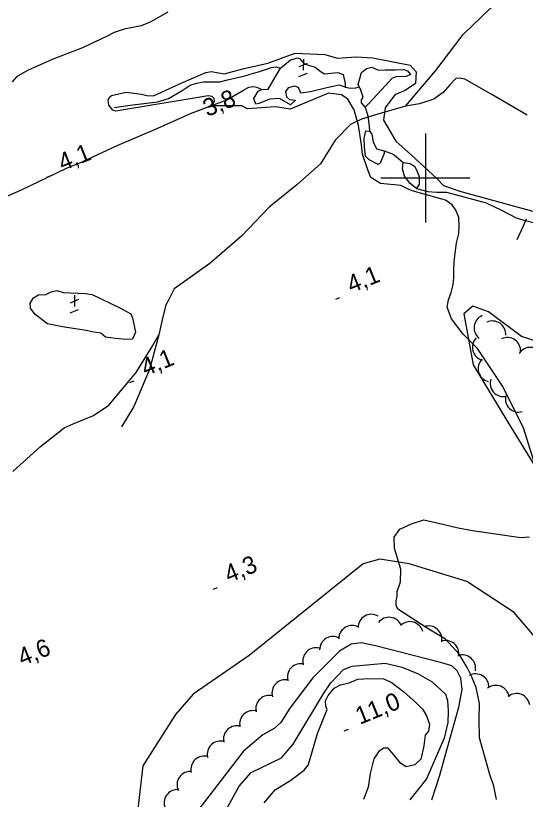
# Model space of a CAD drawing. Extents: x 362852 to 366875, y 5563573 to 5566479.
# Drawn here: x 365307.7 to 365422.5, y 5565260.2 to 5565436.5 of the extents above; entities that cross this region are included whole.
import ezdxf

# ---------------------------------------------------------------- set-up
doc = ezdxf.new("R2010")
doc.units = 0
for name, color, linetype in [('Niveau 1', 7, 'Continuous'), ('Niveau 2', 7, 'Continuous'), ('Niveau 22', 7, 'Continuous'), ('Niveau 3', 7, 'Continuous'), ('Niveau 4', 7, 'Continuous'), ('Niveau 44', 7, 'Continuous'), ('Niveau 61', 7, 'Continuous'), ('Niveau 7', 7, 'Continuous')]:
    doc.layers.add(name, color=color, linetype=linetype)

msp = doc.modelspace()

# ---------------------------------------------------------------- linework, layer by layer
at = {"layer": 'Niveau 1'}
for points in [[(365363.71, 5565259.39), (365366.19, 5565262.27), (365369.7, 5565264.46), (365372.67, 5565266.74), (365373.58, 5565267.86), (365374.36, 5565270.35), (365375.67, 5565275), (365377.39, 5565279.12), (365377.87, 5565280.37), (365377.57, 5565281.12), (365377.5, 5565282.33), (365378.08, 5565283.5), (365379.43, 5565285.18), (365380.88, 5565285.9), (365382.85, 5565286.4), (365384.81, 5565287.2), (365387.35, 5565287.38), (365390.56, 5565287.27), (365392.29, 5565286.55), (365395.17, 5565284.38), (365397.95, 5565281.86), (365399.41, 5565280.41), (365400.26, 5565278.96), (365400.9, 5565277.11), (365400.68, 5565275.53), (365399.99, 5565274.63)], [(365399.99, 5565274.63), (365399.64, 5565272.18), (365398.95, 5565269.17), (365397.65, 5565267.95), (365395.66, 5565267.5), (365394.48, 5565268.26), (365392.87, 5565270.2), (365391.64, 5565271.69), (365390.58, 5565271.69), (365389.44, 5565270.84), (365388.4, 5565269.3), (365387.59, 5565265.98), (365387.13, 5565262.87), (365386.1, 5565260.09)]]:
    msp.add_lwpolyline(points, dxfattribs=at)
at = {"layer": 'Niveau 2'}
for points in [[(365426.73, 5565328.82), (365422.17, 5565343.54), (365417.48, 5565353.1), (365411.74, 5565361.59), (365410.24, 5565363.1), (365408.53, 5565364.83), (365405.91, 5565368.31), (365404.91, 5565370.89), (365405.22, 5565372.58), (365405.83, 5565374.26), (365406.3, 5565376.02), (365406.43, 5565377.51), (365406.44, 5565379.32), (365406.47, 5565381.2), (365407.04, 5565385.43), (365407.55, 5565387.51), (365407.62, 5565389.17), (365407.56, 5565391.14), (365406.9, 5565392.74), (365406.03, 5565393.94), (365404.53, 5565395.01), (365397.05, 5565397.11), (365395.84, 5565397.61), (365394.44, 5565398.28), (365389.93, 5565398.79), (365387.69, 5565400.12), (365387.04, 5565401.85), (365385.85, 5565405.35), (365385.59, 5565407.49), (365384.93, 5565411.84), (365383.99, 5565415.32), (365382.51, 5565417.71), (365381.09, 5565418.74), (365378.21, 5565419.06), (365369.56, 5565415.5), (365366.24, 5565416), (365359.94, 5565415.53), (365358.65, 5565416.25), (365351.78, 5565416.27), (365352.13, 5565416.62), (365352.48, 5565417.27), (365352.4, 5565417.92), (365351.99, 5565418.31), (365351.05, 5565418.49), (365330.3, 5565415.07), (365329.59, 5565415.27), (365328.69, 5565416.4), (365328.59, 5565417.55), (365328.93, 5565418.25), (365329.31, 5565418.53), (365332.6, 5565419.32), (365336.04, 5565418.86), (365337.28, 5565418.57), (365338.75, 5565418.48), (365345.02, 5565421.31), (365350.52, 5565423.7), (365351.86, 5565423.94), (365353.42, 5565423.64), (365354.69, 5565423.42), (365359.18, 5565424.64), (365364.5, 5565425.83), (365370.67, 5565428.12), (365377.35, 5565427.81), (365380.19, 5565426.98), (365384.45, 5565427.24), (365388.16, 5565427.02), (365396.58, 5565425.37), (365397.93, 5565423.92), (365397.78, 5565421.24), (365395.44, 5565419.66), (365393.09, 5565418.69), (365390.91, 5565415.8), (365390.55, 5565413.03), (365393.37, 5565408.32), (365396.91, 5565405.16), (365402.58, 5565399.88), (365404.12, 5565398.27), (365407.76, 5565397.02), (365410.45, 5565396.25), (365425.06, 5565392.29)], [(365393.68, 5565306.92), (365394.39, 5565309.14), (365394.49, 5565311.93), (365393.07, 5565316.59), (365393, 5565319.18), (365394.27, 5565320.95), (365396.89, 5565322.16), (365399.65, 5565323.04), (365403.93, 5565322.06), (365407.39, 5565321.23), (365410.61, 5565320.69), (365421.52, 5565319.06), (365423.44, 5565319.23)], [(365416.06, 5565260.14), (365415.46, 5565263.13), (365414.51, 5565265.74), (365413.57, 5565269.22), (365412.21, 5565274.04), (365412.11, 5565278.24), (365412.16, 5565281.75), (365411.44, 5565285.32), (365410.38, 5565287.89), (365409.44, 5565289.87), (365407.61, 5565292.8), (365404.52, 5565296.21), (365400.38, 5565298.69), (365393.81, 5565302.98), (365393.42, 5565303.75), (365393.43, 5565304.94), (365393.63, 5565305.84), (365393.68, 5565306.92)], [(365401.44, 5565260.03), (365403.25, 5565265.63), (365404.45, 5565269.99), (365405.54, 5565273.68), (365407.57, 5565280.87), (365408.28, 5565284.9), (365407.99, 5565287.4), (365407.19, 5565289.06), (365405.98, 5565290.18), (365403.7, 5565290.87), (365388.78, 5565294.7), (365385.52, 5565295.36), (365383.28, 5565295.05), (365380.68, 5565293.49), (365374.66, 5565287.52), (365369.51, 5565280.67), (365367.46, 5565277.46), (365365.92, 5565276.07), (365363.38, 5565274.66), (365359.03, 5565271)], [(365355.12, 5565257.81), (365358.04, 5565263.11), (365360.75, 5565266.22), (365367.6, 5565269.53), (365370.19, 5565272.59), (365377.17, 5565284.05), (365378.69, 5565286.42), (365380.26, 5565288.05), (365381.59, 5565289.35), (365383.5, 5565290.14), (365390.93, 5565290.83), (365394.79, 5565289.93), (365398.4, 5565288.43), (365401.51, 5565286.6), (365404.51, 5565283.85), (365404.98, 5565282.42), (365405.11, 5565279.99), (365405.03, 5565277.46), (365404.25, 5565273.91), (365400.28, 5565264.81), (365396.52, 5565260.03)], [(365359.03, 5565271), (365348.23, 5565256.96)]]:
    msp.add_lwpolyline(points, dxfattribs=at)
at = {"layer": 'Niveau 22'}
for points in [[(365395.49, 5565416.15), (365402.34, 5565424.22), (365408.48, 5565432.29), (365414.66, 5565438.2), (365422.19, 5565442.16), (365425.65, 5565443.89), (365430.73, 5565446.31), (365437.59, 5565449.81), (365443.72, 5565452.21), (365445.77, 5565453.43), (365452.14, 5565458.35)], [(365422.95, 5565414.12), (365414.8, 5565418.87), (365408.9, 5565422.23), (365407.7, 5565422.43), (365406.89, 5565422.41), (365405.49, 5565420.96), (365404.05, 5565419.3), (365401.89, 5565417.73), (365398.68, 5565416.72), (365395.49, 5565416.15), (365389.31, 5565414.37), (365385.6, 5565413.22), (365383.16, 5565412.03), (365379.7, 5565408.49), (365376.39, 5565403.2), (365371.05, 5565398.49), (365364.83, 5565393.44), (365358.64, 5565386.96), (365351.45, 5565380.76), (365345.2, 5565376.36), (365343.44, 5565375.02), (365342.23, 5565372.65), (365341.55, 5565371.43), (365340.74, 5565368.1), (365339.98, 5565364.72), (365337.88, 5565356.93), (365334.35, 5565348.55), (365331.53, 5565344.02)], [(365420.69, 5565386.17), (365422.12, 5565389.26), (365422.75, 5565390.77)], [(365307.09, 5565333.96), (365313.35, 5565339.54), (365318.66, 5565343.78), (365320.66, 5565344.67), (365323.22, 5565345.72), (365325.27, 5565346.51), (365328.68, 5565348.84), (365334.86, 5565356.25), (365338.47, 5565362.04), (365339.98, 5565364.72)]]:
    msp.add_lwpolyline(points, dxfattribs=at)
at = {"layer": 'Niveau 3'}
for p, q in [((365372.53, 5565426.76), (365372.48, 5565424.24)), ((365371.59, 5565425.08), (365373.48, 5565425.87)), ((365371.51, 5565422.8), (365373.45, 5565423.59)), ((365314.77, 5565400.15), (365315.73, 5565400.54)), ((365320.99, 5565373.59), (365320.94, 5565371.07)), ((365320.05, 5565371.91), (365321.94, 5565372.7)), ((365379.81, 5565372.69), (365380.77, 5565373.08)), ((365319.97, 5565369.63), (365321.91, 5565370.42)), ((365333.46, 5565353.99), (365334.42, 5565354.38)), ((365352.21, 5565307.48), (365353.17, 5565307.87)), ((365381.72, 5565275.56), (365382.68, 5565275.95))]:
    msp.add_line(p, q, dxfattribs=at)
at = {"layer": 'Niveau 4'}
for points in [[(365341.96, 5565437.3), (365338.02, 5565435.06), (365335.99, 5565434.22), (365332.18, 5565433.47), (365329.93, 5565432.74), (365328.34, 5565431.9), (365322.74, 5565429.29), (365315.95, 5565426.68), (365310.36, 5565424.19), (365307.9, 5565422.74), (365306.94, 5565421.6)], [(365361.81, 5565416.61), (365361.36, 5565417.86), (365362.34, 5565419.57), (365363.19, 5565419.92), (365364.59, 5565420), (365367.35, 5565424.69), (365369.63, 5565426.56), (365371.25, 5565427.04), (365371.68, 5565426.91), (365372.67, 5565425.69), (365375.18, 5565424.92), (365376.53, 5565423.91), (365377.3, 5565423.41), (365380.29, 5565423.71), (365381.46, 5565423.32), (365381.93, 5565421.26), (365381.97, 5565420.41), (365380.63, 5565420.92), (365378.11, 5565420.38), (365374.15, 5565419.38), (365371.96, 5565419.1), (365371.43, 5565420.38), (365370.52, 5565420.63), (365369.09, 5565420.29), (365368.51, 5565419.43), (365368.69, 5565418.25), (365369.37, 5565417.66), (365370.75, 5565417.48), (365369.61, 5565416.45), (365367.16, 5565417.87), (365364.95, 5565417.77), (365362.49, 5565416.76), (365361.81, 5565416.61)], [(365330.02, 5565415.87), (365333.49, 5565416.36), (365339.66, 5565417.15), (365342.12, 5565417.85), (365345.24, 5565419.71), (365347.06, 5565420.9), (365348.44, 5565421.34), (365350.12, 5565421.66), (365353.69, 5565421.63), (365355.43, 5565422.09), (365359.35, 5565423.02), (365361.26, 5565423.56), (365362.42, 5565423.91), (365365.34, 5565424.86), (365366.41, 5565424.99), (365367.35, 5565424.69)], [(365384.83, 5565421.02), (365385.65, 5565423.73), (365386.71, 5565424.67), (365387.91, 5565424.91), (365389.42, 5565424.29), (365390.98, 5565424.3), (365393.21, 5565424.34), (365395.12, 5565424.38), (365395.98, 5565424.11), (365396.62, 5565423.32), (365395.71, 5565422.82), (365393.35, 5565422.78), (365392.44, 5565422.41), (365391.03, 5565420.83), (365387.27, 5565416.78), (365386.43, 5565415.94), (365385.65, 5565416.93), (365385.62, 5565417.6), (365386, 5565418.2), (365385.38, 5565420), (365385.1, 5565420.52), (365384.83, 5565421.02)], [(365268, 5565378.05), (365270.72, 5565379.92), (365275.66, 5565382.33), (365279.38, 5565383.92), (365283.38, 5565385.25), (365286.09, 5565386.24), (365288.92, 5565387.72), (365296.09, 5565391.67), (365298.3, 5565392.83), (365301.26, 5565393.98), (365309.06, 5565397.31), (365319.01, 5565402.1), (365322.85, 5565403.68), (365330.6, 5565407.3), (365339.71, 5565411.24), (365347.09, 5565414.52), (365355.32, 5565417.59), (365359.06, 5565419.77), (365360.27, 5565420.45), (365361.29, 5565420.56), (365362.03, 5565420.43), (365363.19, 5565419.92)], [(365381.97, 5565420.41), (365383.12, 5565420.19), (365384.34, 5565420.26), (365385.1, 5565420.52)], [(365386.43, 5565415.94), (365387.04, 5565414.01), (365387.31, 5565411.68), (365387.42, 5565410.55)], [(365390.69, 5565406.09), (365390.75, 5565405.49), (365389.84, 5565403.31), (365389.38, 5565403.06), (365387.38, 5565404.11), (365386.49, 5565404.93), (365386.3, 5565407.04), (365386.23, 5565408.88), (365386.59, 5565410.59)], [(365386.59, 5565410.59), (365387.42, 5565410.55), (365387.94, 5565409.89), (365388.28, 5565408.16), (365388.99, 5565406.58), (365390.69, 5565406.09)], [(365390.69, 5565406.09), (365392.73, 5565405.38), (365393.39, 5565404.84), (365395, 5565403.5)], [(365395, 5565403.5), (365396.61, 5565403.23), (365397.53, 5565402.67), (365398.11, 5565401.72), (365398.6, 5565400.24), (365398.58, 5565398.61), (365398.04, 5565397.64), (365396.59, 5565398.73), (365395.29, 5565400.37), (365394.85, 5565402.06), (365395, 5565403.5)], [(365398.04, 5565397.64), (365400.58, 5565396.93), (365402.62, 5565396.84), (365404.76, 5565396.78), (365413.67, 5565394.39), (365417.15, 5565392.77), (365420.47, 5565391.02), (365421.96, 5565390.58), (365424.68, 5565389.89)], [(365315.71, 5565374.34), (365317, 5565374.69), (365318.44, 5565374.22), (365323.47, 5565373.98), (365324.93, 5565373.77), (365331.15, 5565370.78), (365333.64, 5565369.43), (365334.07, 5565368.55), (365334.71, 5565365.32), (365334, 5565363.71), (365332.52, 5565363.67), (365330.18, 5565363.89), (365327.93, 5565364.21), (365326.9, 5565365.04), (365324.88, 5565365.39), (365323.58, 5565365.67), (365318.26, 5565366.47), (365314.92, 5565367.16), (365312.1, 5565369.3), (365311.04, 5565370.68), (365311.02, 5565371.79), (365311.75, 5565373.03), (365312.84, 5565373.73), (365314.5, 5565373.79), (365315.71, 5565374.34)]]:
    msp.add_lwpolyline(points, dxfattribs=at)
at = {"layer": 'Niveau 44'}
for centre, start, end in [((365413.97, 5565366.26), 112.4267, 232.4046), ((365415.12, 5565364.82), 355.5786, 115.5565), ((365413.59, 5565361.92), 135.2302, 255.2082), ((365418.45, 5565361.11), 355.5786, 115.5565), ((365423.64, 5565358.88), 27.0815, 147.0594), ((365414.9, 5565357.09), 135.2302, 255.2082), ((365417.6, 5565353.79), 161.5674, 281.5454), ((365421.02, 5565350.31), 165.9307, 285.9087), ((365387.84, 5565298.8), 59.9744, 179.9523), ((365391.82, 5565298.14), 22.7223, 142.7002), ((365383.51, 5565296.3), 59.9744, 179.9523), ((365396.53, 5565297.15), 15.6417, 135.6197), ((365400.74, 5565296.18), 349.3904, 109.3684), ((365379.17, 5565293.8), 59.9744, 179.9523), ((365404.54, 5565292.93), 349.3904, 109.3684), ((365375.39, 5565291.29), 76.0652, 196.0431), ((365408.33, 5565289.67), 349.3904, 109.3684), ((365371.92, 5565287.69), 76.0652, 196.0431), ((365368.45, 5565284.09), 76.0652, 196.0431), ((365411.33, 5565285.4), 358.8753, 118.8532), ((365415.89, 5565282.82), 8.346, 128.324), ((365364.81, 5565280.55), 73.153, 193.1309), ((365420.53, 5565280.97), 8.346, 128.324), ((365361.17, 5565277.13), 73.153, 193.1309), ((365357.52, 5565273.71), 73.153, 193.1309), ((365353.87, 5565270.29), 73.153, 193.1309), ((365350.18, 5565266.89), 72.6522, 192.6302), ((365347.06, 5565263.44), 84.6504, 204.6283), ((365344.16, 5565259.36), 84.6504, 204.6283)]:
    msp.add_arc(centre, 3, start, end, dxfattribs=at)
at = {"layer": 'Niveau 61'}
for p, q in [((365400, 5565410), (365400, 5565390)), ((365390, 5565400), (365410, 5565400))]:
    msp.add_line(p, q, dxfattribs=at)
at = {"layer": 'Niveau 7'}
for points in [[(365428.68, 5565362.08), (365421.65, 5565364.31), (365414.24, 5565369.87), (365410.71, 5565371.16), (365408.66, 5565369.45), (365410.77, 5565357.96), (365418.58, 5565345.07), (365430.45, 5565325.74)], [(365426.77, 5565294.26), (365420, 5565302.21), (365409.35, 5565309.19), (365396.34, 5565313.19), (365389.77, 5565314.23), (365385.96, 5565313.16), (365374.48, 5565303.94), (365360.34, 5565292.51), (365347.7, 5565283.81), (365343.7, 5565279.29), (365336.37, 5565267.67), (365334.42, 5565250.9)]]:
    msp.add_lwpolyline(points, dxfattribs=at)

# ---------------------------------------------------------------- texts
at = {"layer": 'Niveau 3'}
for s, rotation, p in [('    3,8', 22.0899, (365345.47, 5565411.51)), ('4,1  ', 22.09, (365318.28, 5565401.51)), ('4,1  ', 22.09, (365383.32, 5565374.05)), ('4,1  ', 22.09, (365336.97, 5565355.35)), ('4,3  ', 22.09, (365355.72, 5565308.84)), ('4,6  ', 22.09, (365309.18, 5565290.12)), ('11,0 ', 22.09, (365385.23, 5565276.92))]:
    msp.add_text(s, height=3.93, rotation=rotation, dxfattribs=at).set_placement(p)

doc.saveas('drawing.dxf')
